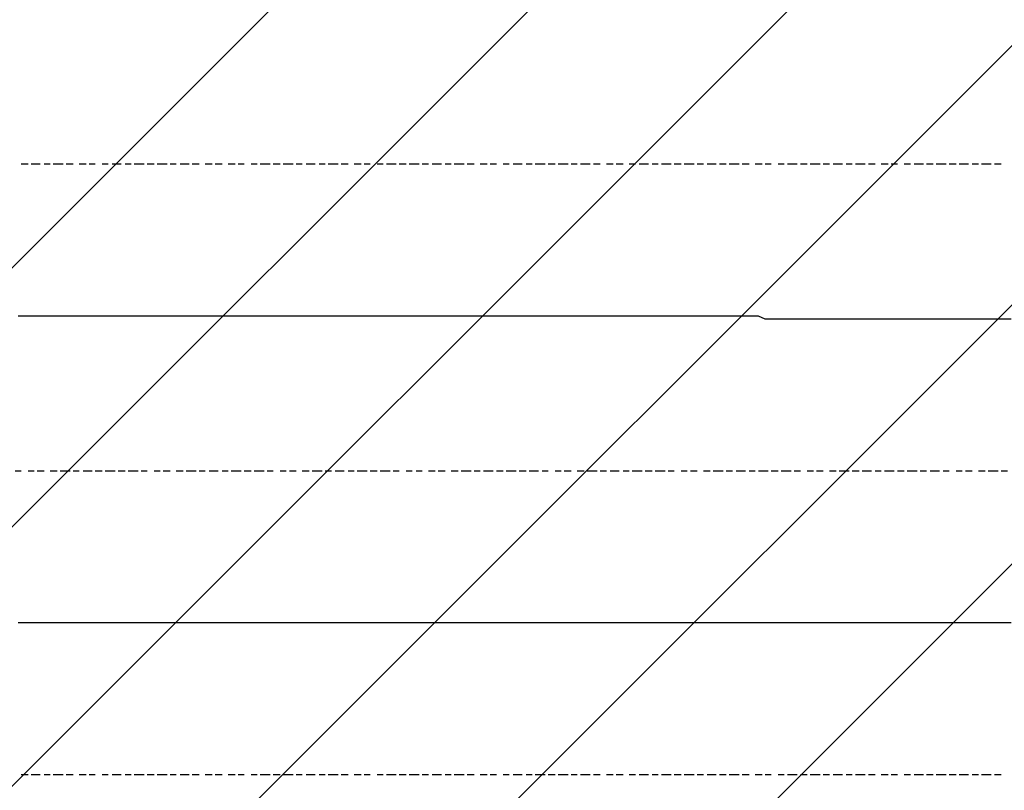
# Model space of a CAD drawing. Extents: x 997 to 109698, y 921 to 94021.
# Tile 542 of 656: x 18335 to 19624, y 50808 to 51818. Entities that reach past the tile are written whole.
import ezdxf

# ---------------------------------------------------------------- set-up
doc = ezdxf.new("R2010")
doc.units = 0
doc.header["$MEASUREMENT"] = 0
doc.layers.add('12', color=7, linetype='CONTINUOUS')
doc.layers.add('28', color=7, linetype='CONTINUOUS')

msp = doc.modelspace()

# ---------------------------------------------------------------- linework, layer by layer
at = {"layer": '12', "color": 1}
for p, q in [((18345.630503, 51628.563401), (18336.630503, 51628.563401)), ((18361.630503, 51628.563401), (18349.630503, 51628.563401)), ((18374.630503, 51628.563401), (18366.630503, 51628.563401)), ((18391.630503, 51628.563401), (18378.630503, 51628.563401)), ((18404.630503, 51628.563401), (18395.630503, 51628.563401)), ((18421.630503, 51628.563401), (18412.630503, 51628.563401)), ((18433.630503, 51628.563401), (18425.630503, 51628.563401)), ((18450.630503, 51628.563401), (18442.630503, 51628.563401)), ((18467.630503, 51628.563401), (18455.630503, 51628.563401)), ((18480.630503, 51628.563401), (18472.630503, 51628.563401)), ((18497.630503, 51628.563401), (18484.630503, 51628.563401)), ((18510.630503, 51628.563401), (18501.630503, 51628.563401)), ((18527.630503, 51628.563401), (18514.630503, 51628.563401)), ((18539.630503, 51628.563401), (18531.630503, 51628.563401)), ((18556.630503, 51628.563401), (18544.630503, 51628.563401)), ((18569.630503, 51628.563401), (18560.630503, 51628.563401)), ((18586.630503, 51628.563401), (18577.630503, 51628.563401)), ((18599.630503, 51628.563401), (18590.630503, 51628.563401)), ((18616.630503, 51628.563401), (18607.630503, 51628.563401)), ((18628.630503, 51628.563401), (18620.630503, 51628.563401)), ((18645.630503, 51628.563401), (18637.630503, 51628.563401)), ((18662.630503, 51628.563401), (18649.630503, 51628.563401)), ((18675.630503, 51628.563401), (18666.630503, 51628.563401)), ((18692.630503, 51628.563401), (18679.630503, 51628.563401)), ((18704.630503, 51628.563401), (18696.630503, 51628.563401)), ((18721.630503, 51628.563401), (18709.630503, 51628.563401)), ((18734.630503, 51628.563401), (18726.630503, 51628.563401)), ((18751.630503, 51628.563401), (18738.630503, 51628.563401)), ((18764.630503, 51628.563401), (18755.630503, 51628.563401)), ((18781.630503, 51628.563401), (18772.630503, 51628.563401)), ((18793.630503, 51628.563401), (18785.630503, 51628.563401)), ((18810.630503, 51628.563401), (18802.630503, 51628.563401)), ((18827.630503, 51628.563401), (18814.630503, 51628.563401)), ((18840.630503, 51628.563401), (18831.630503, 51628.563401)), ((18857.630503, 51628.563401), (18844.630503, 51628.563401)), ((18869.630503, 51628.563401), (18861.630503, 51628.563401)), ((18886.630503, 51628.563401), (18874.630503, 51628.563401)), ((18899.630503, 51628.563401), (18891.630503, 51628.563401)), ((18916.630503, 51628.563401), (18903.630503, 51628.563401)), ((18929.630503, 51628.563401), (18920.630503, 51628.563401)), ((18946.630503, 51628.563401), (18937.630503, 51628.563401)), ((18958.630503, 51628.563401), (18950.630503, 51628.563401)), ((18975.630503, 51628.563401), (18967.630503, 51628.563401)), ((18992.630503, 51628.563401), (18980.630503, 51628.563401)), ((19005.630503, 51628.563401), (18997.630503, 51628.563401)), ((19022.630503, 51628.563401), (19009.630503, 51628.563401)), ((19035.630503, 51628.563401), (19026.630503, 51628.563401)), ((19052.630503, 51628.563401), (19039.630503, 51628.563401)), ((19064.630503, 51628.563401), (19056.630503, 51628.563401)), ((19081.630503, 51628.563401), (19068.630503, 51628.563401)), ((19094.630503, 51628.563401), (19085.630503, 51628.563401)), ((19111.630503, 51628.563401), (19102.630503, 51628.563401)), ((19124.630503, 51628.563401), (19115.630503, 51628.563401)), ((19140.630503, 51628.563401), (19132.630503, 51628.563401)), ((19157.630503, 51628.563401), (19145.630503, 51628.563401)), ((19170.630503, 51628.563401), (19162.630503, 51628.563401)), ((19187.630503, 51628.563401), (19174.630503, 51628.563401)), ((19200.630503, 51628.563401), (19191.630503, 51628.563401)), ((19217.630503, 51628.563401), (19204.630503, 51628.563401)), ((19229.630503, 51628.563401), (19221.630503, 51628.563401)), ((19246.630503, 51628.563401), (19234.630503, 51628.563401)), ((19259.630503, 51628.563401), (19250.630503, 51628.563401)), ((19276.630503, 51628.563401), (19263.630503, 51628.563401)), ((19289.630503, 51628.563401), (19280.630503, 51628.563401)), ((19306.630503, 51628.563401), (19297.630503, 51628.563401)), ((19318.630503, 51628.563401), (19310.630503, 51628.563401)), ((19335.630503, 51628.563401), (19327.630503, 51628.563401)), ((19352.630503, 51628.563401), (19339.630503, 51628.563401)), ((19365.630503, 51628.563401), (19356.630503, 51628.563401)), ((19382.630503, 51628.563401), (19369.630503, 51628.563401)), ((19394.630503, 51628.563401), (19386.630503, 51628.563401)), ((19411.630503, 51628.563401), (19399.630503, 51628.563401)), ((19424.630503, 51628.563401), (19416.630503, 51628.563401)), ((19441.630503, 51628.563401), (19428.630503, 51628.563401)), ((19454.630503, 51628.563401), (19445.630503, 51628.563401)), ((19471.630503, 51628.563401), (19462.630503, 51628.563401)), ((19483.630503, 51628.563401), (19475.630503, 51628.563401)), ((19500.630503, 51628.563401), (19492.630503, 51628.563401)), ((19517.630503, 51628.563401), (19505.630503, 51628.563401)), ((19530.630503, 51628.563401), (19521.630503, 51628.563401)), ((19547.630503, 51628.563401), (19534.630503, 51628.563401)), ((19560.630503, 51628.563401), (19551.630503, 51628.563401)), ((19576.630503, 51628.563401), (19564.630503, 51628.563401)), ((19589.630503, 51628.563401), (19581.630503, 51628.563401)), ((19606.630503, 51628.563401), (19593.630503, 51628.563401)), ((19619.630503, 51628.563401), (19610.630503, 51628.563401)), ((18336.630503, 51226.563401), (18328.630503, 51226.563401)), ((18353.630503, 51226.563401), (18345.630503, 51226.563401)), ((18366.630503, 51226.563401), (18357.630503, 51226.563401)), ((18383.630503, 51226.563401), (18374.630503, 51226.563401)), ((18400.630503, 51226.563401), (18387.630503, 51226.563401)), ((18412.630503, 51226.563401), (18404.630503, 51226.563401)), ((18429.630503, 51226.563401), (18417.630503, 51226.563401)), ((18442.630503, 51226.563401), (18433.630503, 51226.563401)), ((18459.630503, 51226.563401), (18446.630503, 51226.563401)), ((18472.630503, 51226.563401), (18463.630503, 51226.563401)), ((18489.630503, 51226.563401), (18476.630503, 51226.563401)), ((18501.630503, 51226.563401), (18493.630503, 51226.563401)), ((18518.630503, 51226.563401), (18510.630503, 51226.563401)), ((18531.630503, 51226.563401), (18522.630503, 51226.563401)), ((18548.630503, 51226.563401), (18539.630503, 51226.563401)), ((18565.630503, 51226.563401), (18552.630503, 51226.563401)), ((18577.630503, 51226.563401), (18569.630503, 51226.563401)), ((18594.630503, 51226.563401), (18582.630503, 51226.563401)), ((18607.630503, 51226.563401), (18599.630503, 51226.563401)), ((18624.630503, 51226.563401), (18611.630503, 51226.563401)), ((18637.630503, 51226.563401), (18628.630503, 51226.563401)), ((18654.630503, 51226.563401), (18641.630503, 51226.563401)), ((18666.630503, 51226.563401), (18658.630503, 51226.563401)), ((18683.630503, 51226.563401), (18675.630503, 51226.563401)), ((18696.630503, 51226.563401), (18687.630503, 51226.563401)), ((18713.630503, 51226.563401), (18704.630503, 51226.563401)), ((18730.630503, 51226.563401), (18717.630503, 51226.563401)), ((18742.630503, 51226.563401), (18734.630503, 51226.563401)), ((18759.630503, 51226.563401), (18747.630503, 51226.563401)), ((18772.630503, 51226.563401), (18764.630503, 51226.563401)), ((18789.630503, 51226.563401), (18776.630503, 51226.563401)), ((18802.630503, 51226.563401), (18793.630503, 51226.563401)), ((18819.630503, 51226.563401), (18806.630503, 51226.563401)), ((18831.630503, 51226.563401), (18823.630503, 51226.563401)), ((18848.630503, 51226.563401), (18840.630503, 51226.563401)), ((18861.630503, 51226.563401), (18853.630503, 51226.563401)), ((18878.630503, 51226.563401), (18869.630503, 51226.563401)), ((18891.630503, 51226.563401), (18882.630503, 51226.563401)), ((18908.630503, 51226.563401), (18899.630503, 51226.563401)), ((18925.630503, 51226.563401), (18912.630503, 51226.563401)), ((18937.630503, 51226.563401), (18929.630503, 51226.563401)), ((18954.630503, 51226.563401), (18941.630503, 51226.563401)), ((18967.630503, 51226.563401), (18958.630503, 51226.563401)), ((18984.630503, 51226.563401), (18971.630503, 51226.563401)), ((18997.630503, 51226.563401), (18988.630503, 51226.563401)), ((19013.630503, 51226.563401), (19001.630503, 51226.563401)), ((19026.630503, 51226.563401), (19018.630503, 51226.563401)), ((19043.630503, 51226.563401), (19035.630503, 51226.563401)), ((19056.630503, 51226.563401), (19047.630503, 51226.563401)), ((19073.630503, 51226.563401), (19064.630503, 51226.563401)), ((19090.630503, 51226.563401), (19077.630503, 51226.563401)), ((19102.630503, 51226.563401), (19094.630503, 51226.563401)), ((19119.630503, 51226.563401), (19107.630503, 51226.563401)), ((19132.630503, 51226.563401), (19124.630503, 51226.563401)), ((19149.630503, 51226.563401), (19136.630503, 51226.563401)), ((19162.630503, 51226.563401), (19153.630503, 51226.563401)), ((19179.630503, 51226.563401), (19166.630503, 51226.563401)), ((19191.630503, 51226.563401), (19183.630503, 51226.563401)), ((19208.630503, 51226.563401), (19200.630503, 51226.563401)), ((19221.630503, 51226.563401), (19212.630503, 51226.563401)), ((19238.630503, 51226.563401), (19229.630503, 51226.563401)), ((19255.630503, 51226.563401), (19242.630503, 51226.563401)), ((19267.630503, 51226.563401), (19259.630503, 51226.563401)), ((19284.630503, 51226.563401), (19272.630503, 51226.563401)), ((19297.630503, 51226.563401), (19289.630503, 51226.563401)), ((19314.630503, 51226.563401), (19301.630503, 51226.563401)), ((19327.630503, 51226.563401), (19318.630503, 51226.563401)), ((19344.630503, 51226.563401), (19331.630503, 51226.563401)), ((19356.630503, 51226.563401), (19348.630503, 51226.563401)), ((19373.630503, 51226.563401), (19365.630503, 51226.563401)), ((19386.630503, 51226.563401), (19377.630503, 51226.563401)), ((19403.630503, 51226.563401), (19394.630503, 51226.563401)), ((19420.630503, 51226.563401), (19407.630503, 51226.563401)), ((19433.630503, 51226.563401), (19424.630503, 51226.563401)), ((19449.630503, 51226.563401), (19437.630503, 51226.563401)), ((19462.630503, 51226.563401), (19454.630503, 51226.563401)), ((19479.630503, 51226.563401), (19466.630503, 51226.563401)), ((19492.630503, 51226.563401), (19483.630503, 51226.563401)), ((19509.630503, 51226.563401), (19496.630503, 51226.563401)), ((19521.630503, 51226.563401), (19513.630503, 51226.563401)), ((19538.630503, 51226.563401), (19526.630503, 51226.563401)), ((19551.630503, 51226.563401), (19543.630503, 51226.563401)), ((19568.630503, 51226.563401), (19560.630503, 51226.563401)), ((19581.630503, 51226.563401), (19572.630503, 51226.563401)), ((19598.630503, 51226.563401), (19589.630503, 51226.563401)), ((19615.630503, 51226.563401), (19602.630503, 51226.563401)), ((19627.630503, 51226.563401), (19619.630503, 51226.563401)), ((18345.630503, 50828.563401), (18336.630503, 50828.563401)), ((18361.630503, 50828.563401), (18349.630503, 50828.563401)), ((18374.630503, 50828.563401), (18366.630503, 50828.563401)), ((18391.630503, 50828.563401), (18378.630503, 50828.563401)), ((18404.630503, 50828.563401), (18395.630503, 50828.563401)), ((18421.630503, 50828.563401), (18412.630503, 50828.563401)), ((18433.630503, 50828.563401), (18425.630503, 50828.563401)), ((18450.630503, 50828.563401), (18442.630503, 50828.563401)), ((18467.630503, 50828.563401), (18455.630503, 50828.563401)), ((18480.630503, 50828.563401), (18472.630503, 50828.563401)), ((18497.630503, 50828.563401), (18484.630503, 50828.563401)), ((18510.630503, 50828.563401), (18501.630503, 50828.563401)), ((18527.630503, 50828.563401), (18514.630503, 50828.563401)), ((18539.630503, 50828.563401), (18531.630503, 50828.563401)), ((18556.630503, 50828.563401), (18544.630503, 50828.563401)), ((18569.630503, 50828.563401), (18560.630503, 50828.563401)), ((18586.630503, 50828.563401), (18577.630503, 50828.563401)), ((18599.630503, 50828.563401), (18590.630503, 50828.563401)), ((18616.630503, 50828.563401), (18607.630503, 50828.563401)), ((18628.630503, 50828.563401), (18620.630503, 50828.563401)), ((18645.630503, 50828.563401), (18637.630503, 50828.563401)), ((18662.630503, 50828.563401), (18649.630503, 50828.563401)), ((18675.630503, 50828.563401), (18666.630503, 50828.563401)), ((18692.630503, 50828.563401), (18679.630503, 50828.563401)), ((18704.630503, 50828.563401), (18696.630503, 50828.563401)), ((18721.630503, 50828.563401), (18709.630503, 50828.563401)), ((18734.630503, 50828.563401), (18726.630503, 50828.563401)), ((18751.630503, 50828.563401), (18738.630503, 50828.563401)), ((18764.630503, 50828.563401), (18755.630503, 50828.563401)), ((18781.630503, 50828.563401), (18772.630503, 50828.563401)), ((18793.630503, 50828.563401), (18785.630503, 50828.563401)), ((18810.630503, 50828.563401), (18802.630503, 50828.563401)), ((18827.630503, 50828.563401), (18814.630503, 50828.563401)), ((18840.630503, 50828.563401), (18831.630503, 50828.563401)), ((18857.630503, 50828.563401), (18844.630503, 50828.563401)), ((18869.630503, 50828.563401), (18861.630503, 50828.563401)), ((18886.630503, 50828.563401), (18874.630503, 50828.563401)), ((18899.630503, 50828.563401), (18891.630503, 50828.563401)), ((18916.630503, 50828.563401), (18903.630503, 50828.563401)), ((18929.630503, 50828.563401), (18920.630503, 50828.563401)), ((18946.630503, 50828.563401), (18937.630503, 50828.563401)), ((18958.630503, 50828.563401), (18950.630503, 50828.563401)), ((18975.630503, 50828.563401), (18967.630503, 50828.563401)), ((18992.630503, 50828.563401), (18980.630503, 50828.563401)), ((19005.630503, 50828.563401), (18997.630503, 50828.563401)), ((19022.630503, 50828.563401), (19009.630503, 50828.563401)), ((19035.630503, 50828.563401), (19026.630503, 50828.563401)), ((19052.630503, 50828.563401), (19039.630503, 50828.563401)), ((19064.630503, 50828.563401), (19056.630503, 50828.563401)), ((19081.630503, 50828.563401), (19068.630503, 50828.563401)), ((19094.630503, 50828.563401), (19085.630503, 50828.563401)), ((19111.630503, 50828.563401), (19102.630503, 50828.563401)), ((19124.630503, 50828.563401), (19115.630503, 50828.563401)), ((19140.630503, 50828.563401), (19132.630503, 50828.563401)), ((19157.630503, 50828.563401), (19145.630503, 50828.563401)), ((19170.630503, 50828.563401), (19162.630503, 50828.563401)), ((19187.630503, 50828.563401), (19174.630503, 50828.563401)), ((19200.630503, 50828.563401), (19191.630503, 50828.563401)), ((19217.630503, 50828.563401), (19204.630503, 50828.563401)), ((19229.630503, 50828.563401), (19221.630503, 50828.563401)), ((19246.630503, 50828.563401), (19234.630503, 50828.563401)), ((19259.630503, 50828.563401), (19250.630503, 50828.563401)), ((19276.630503, 50828.563401), (19263.630503, 50828.563401)), ((19289.630503, 50828.563401), (19280.630503, 50828.563401)), ((19306.630503, 50828.563401), (19297.630503, 50828.563401)), ((19318.630503, 50828.563401), (19310.630503, 50828.563401)), ((19335.630503, 50828.563401), (19327.630503, 50828.563401)), ((19352.630503, 50828.563401), (19339.630503, 50828.563401)), ((19365.630503, 50828.563401), (19356.630503, 50828.563401)), ((19382.630503, 50828.563401), (19369.630503, 50828.563401)), ((19394.630503, 50828.563401), (19386.630503, 50828.563401)), ((19411.630503, 50828.563401), (19399.630503, 50828.563401)), ((19424.630503, 50828.563401), (19416.630503, 50828.563401)), ((19441.630503, 50828.563401), (19428.630503, 50828.563401)), ((19454.630503, 50828.563401), (19445.630503, 50828.563401)), ((19471.630503, 50828.563401), (19462.630503, 50828.563401)), ((19483.630503, 50828.563401), (19475.630503, 50828.563401)), ((19500.630503, 50828.563401), (19492.630503, 50828.563401)), ((19517.630503, 50828.563401), (19505.630503, 50828.563401)), ((19530.630503, 50828.563401), (19521.630503, 50828.563401)), ((19547.630503, 50828.563401), (19534.630503, 50828.563401)), ((19560.630503, 50828.563401), (19551.630503, 50828.563401)), ((19576.630503, 50828.563401), (19564.630503, 50828.563401)), ((19589.630503, 50828.563401), (19581.630503, 50828.563401)), ((19606.630503, 50828.563401), (19593.630503, 50828.563401)), ((19619.630503, 50828.563401), (19610.630503, 50828.563401))]:
    msp.add_line(p, q, dxfattribs=at)
at = {"layer": '12', "color": 5}
for p, q in [((18340.630503, 51429.563401), (18332.630503, 51429.563401)), ((18349.630503, 51429.563401), (18340.630503, 51429.563401)), ((18361.630503, 51429.563401), (18349.630503, 51429.563401)), ((18370.630503, 51429.563401), (18361.630503, 51429.563401)), ((18378.630503, 51429.563401), (18370.630503, 51429.563401)), ((18391.630503, 51429.563401), (18378.630503, 51429.563401)), ((18400.630503, 51429.563401), (18391.630503, 51429.563401)), ((18412.630503, 51429.563401), (18400.630503, 51429.563401)), ((18421.630503, 51429.563401), (18412.630503, 51429.563401)), ((18429.630503, 51429.563401), (18421.630503, 51429.563401)), ((18442.630503, 51429.563401), (18429.630503, 51429.563401)), ((18450.630503, 51429.563401), (18442.630503, 51429.563401)), ((18459.630503, 51429.563401), (18450.630503, 51429.563401)), ((18472.630503, 51429.563401), (18459.630503, 51429.563401)), ((18480.630503, 51429.563401), (18472.630503, 51429.563401)), ((18489.630503, 51429.563401), (18480.630503, 51429.563401)), ((18501.630503, 51429.563401), (18489.630503, 51429.563401)), ((18510.630503, 51429.563401), (18501.630503, 51429.563401)), ((18522.630503, 51429.563401), (18510.630503, 51429.563401)), ((18531.630503, 51429.563401), (18522.630503, 51429.563401)), ((18539.630503, 51429.563401), (18531.630503, 51429.563401)), ((18552.630503, 51429.563401), (18539.630503, 51429.563401)), ((18560.630503, 51429.563401), (18552.630503, 51429.563401)), ((18569.630503, 51429.563401), (18560.630503, 51429.563401)), ((18582.630503, 51429.563401), (18569.630503, 51429.563401)), ((18590.630503, 51429.563401), (18582.630503, 51429.563401)), ((18599.630503, 51429.563401), (18590.630503, 51429.563401)), ((18611.630503, 51429.563401), (18599.630503, 51429.563401)), ((18620.630503, 51429.563401), (18611.630503, 51429.563401)), ((18628.630503, 51429.563401), (18620.630503, 51429.563401)), ((18641.630503, 51429.563401), (18628.630503, 51429.563401)), ((18649.630503, 51429.563401), (18641.630503, 51429.563401)), ((18662.630503, 51429.563401), (18649.630503, 51429.563401)), ((18671.630503, 51429.563401), (18662.630503, 51429.563401)), ((18679.630503, 51429.563401), (18671.630503, 51429.563401)), ((18692.630503, 51429.563401), (18679.630503, 51429.563401)), ((18700.630503, 51429.563401), (18692.630503, 51429.563401)), ((18709.630503, 51429.563401), (18700.630503, 51429.563401)), ((18721.630503, 51429.563401), (18709.630503, 51429.563401)), ((18730.630503, 51429.563401), (18721.630503, 51429.563401)), ((18738.630503, 51429.563401), (18730.630503, 51429.563401)), ((18751.630503, 51429.563401), (18738.630503, 51429.563401)), ((18759.630503, 51429.563401), (18751.630503, 51429.563401)), ((18772.630503, 51429.563401), (18759.630503, 51429.563401)), ((18781.630503, 51429.563401), (18772.630503, 51429.563401)), ((18789.630503, 51429.563401), (18781.630503, 51429.563401)), ((18802.630503, 51429.563401), (18789.630503, 51429.563401)), ((18810.630503, 51429.563401), (18802.630503, 51429.563401)), ((18819.630503, 51429.563401), (18810.630503, 51429.563401)), ((18831.630503, 51429.563401), (18819.630503, 51429.563401)), ((18840.630503, 51429.563401), (18831.630503, 51429.563401)), ((18848.630503, 51429.563401), (18840.630503, 51429.563401)), ((18861.630503, 51429.563401), (18848.630503, 51429.563401)), ((18869.630503, 51429.563401), (18861.630503, 51429.563401)), ((18882.630503, 51429.563401), (18869.630503, 51429.563401)), ((18891.630503, 51429.563401), (18882.630503, 51429.563401)), ((18899.630503, 51429.563401), (18891.630503, 51429.563401)), ((18912.630503, 51429.563401), (18899.630503, 51429.563401)), ((18920.630503, 51429.563401), (18912.630503, 51429.563401)), ((18929.630503, 51429.563401), (18920.630503, 51429.563401)), ((18941.630503, 51429.563401), (18929.630503, 51429.563401)), ((18950.630503, 51429.563401), (18941.630503, 51429.563401)), ((18958.630503, 51429.563401), (18950.630503, 51429.563401)), ((18971.630503, 51429.563401), (18958.630503, 51429.563401)), ((18980.630503, 51429.563401), (18971.630503, 51429.563401)), ((18992.630503, 51429.563401), (18980.630503, 51429.563401)), ((19001.630503, 51429.563401), (18992.630503, 51429.563401)), ((19009.630503, 51429.563401), (19001.630503, 51429.563401)), ((19022.630503, 51429.563401), (19009.630503, 51429.563401)), ((19030.630503, 51429.563401), (19022.630503, 51429.563401)), ((19039.630503, 51429.563401), (19030.630503, 51429.563401)), ((19052.630503, 51429.563401), (19039.630503, 51429.563401)), ((19060.630503, 51429.563401), (19052.630503, 51429.563401)), ((19068.630503, 51429.563401), (19060.630503, 51429.563401)), ((19081.630503, 51429.563401), (19068.630503, 51429.563401)), ((19090.630503, 51429.563401), (19081.630503, 51429.563401)), ((19102.630503, 51429.563401), (19090.630503, 51429.563401)), ((19111.630503, 51429.563401), (19102.630503, 51429.563401)), ((19119.630503, 51429.563401), (19111.630503, 51429.563401)), ((19132.630503, 51429.563401), (19119.630503, 51429.563401)), ((19140.630503, 51429.563401), (19132.630503, 51429.563401)), ((19149.630503, 51429.563401), (19140.630503, 51429.563401)), ((19162.630503, 51429.563401), (19149.630503, 51429.563401)), ((19170.630503, 51429.563401), (19162.630503, 51429.563401)), ((19179.630503, 51429.563401), (19170.630503, 51429.563401)), ((19191.630503, 51429.563401), (19179.630503, 51429.563401)), ((19200.630503, 51429.563401), (19191.630503, 51429.563401)), ((19208.630503, 51429.563401), (19200.630503, 51429.563401)), ((19221.630503, 51429.563401), (19208.630503, 51429.563401)), ((19229.630503, 51429.563401), (19221.630503, 51429.563401)), ((19242.630503, 51429.563401), (19229.630503, 51429.563401)), ((19250.630503, 51429.563401), (19242.630503, 51429.563401)), ((19259.630503, 51429.563401), (19250.630503, 51429.563401)), ((19272.630503, 51429.563401), (19259.630503, 51429.563401)), ((19280.630503, 51429.563401), (19272.630503, 51429.563401)), ((19289.630503, 51429.563401), (19280.630503, 51429.563401)), ((19301.630503, 51429.563401), (19289.630503, 51429.563401)), ((19310.630503, 51425.563401), (19301.630503, 51429.563401)), ((19318.630503, 51425.563401), (19310.630503, 51425.563401)), ((19331.630503, 51425.563401), (19318.630503, 51425.563401)), ((19339.630503, 51425.563401), (19331.630503, 51425.563401)), ((19352.630503, 51425.563401), (19339.630503, 51425.563401)), ((19361.630503, 51425.563401), (19352.630503, 51425.563401)), ((19369.630503, 51425.563401), (19361.630503, 51425.563401)), ((19382.630503, 51425.563401), (19369.630503, 51425.563401)), ((19390.630503, 51425.563401), (19382.630503, 51425.563401)), ((19399.630503, 51425.563401), (19390.630503, 51425.563401)), ((19411.630503, 51425.563401), (19399.630503, 51425.563401)), ((19420.630503, 51425.563401), (19411.630503, 51425.563401)), ((19428.630503, 51425.563401), (19420.630503, 51425.563401)), ((19441.630503, 51425.563401), (19428.630503, 51425.563401)), ((19449.630503, 51425.563401), (19441.630503, 51425.563401)), ((19462.630503, 51425.563401), (19449.630503, 51425.563401)), ((19471.630503, 51425.563401), (19462.630503, 51425.563401)), ((19479.630503, 51425.563401), (19471.630503, 51425.563401)), ((19492.630503, 51425.563401), (19479.630503, 51425.563401)), ((19500.630503, 51425.563401), (19492.630503, 51425.563401)), ((19509.630503, 51425.563401), (19500.630503, 51425.563401)), ((19521.630503, 51425.563401), (19509.630503, 51425.563401)), ((19530.630503, 51425.563401), (19521.630503, 51425.563401)), ((19538.630503, 51425.563401), (19530.630503, 51425.563401)), ((19551.630503, 51425.563401), (19538.630503, 51425.563401)), ((19560.630503, 51425.563401), (19551.630503, 51425.563401)), ((19572.630503, 51425.563401), (19560.630503, 51425.563401)), ((19581.630503, 51425.563401), (19572.630503, 51425.563401)), ((19589.630503, 51425.563401), (19581.630503, 51425.563401)), ((19602.630503, 51425.563401), (19589.630503, 51425.563401)), ((19610.630503, 51425.563401), (19602.630503, 51425.563401)), ((19619.630503, 51425.563401), (19610.630503, 51425.563401)), ((19632.630503, 51425.563401), (19619.630503, 51425.563401)), ((18340.630503, 51027.563401), (18332.630503, 51027.563401)), ((18349.630503, 51027.563401), (18340.630503, 51027.563401)), ((18361.630503, 51027.563401), (18349.630503, 51027.563401)), ((18370.630503, 51027.563401), (18361.630503, 51027.563401)), ((18378.630503, 51027.563401), (18370.630503, 51027.563401)), ((18391.630503, 51027.563401), (18378.630503, 51027.563401)), ((18400.630503, 51027.563401), (18391.630503, 51027.563401)), ((18412.630503, 51027.563401), (18400.630503, 51027.563401)), ((18421.630503, 51027.563401), (18412.630503, 51027.563401)), ((18429.630503, 51027.563401), (18421.630503, 51027.563401)), ((18442.630503, 51027.563401), (18429.630503, 51027.563401)), ((18450.630503, 51027.563401), (18442.630503, 51027.563401)), ((18459.630503, 51027.563401), (18450.630503, 51027.563401)), ((18472.630503, 51027.563401), (18459.630503, 51027.563401)), ((18480.630503, 51027.563401), (18472.630503, 51027.563401)), ((18489.630503, 51027.563401), (18480.630503, 51027.563401)), ((18501.630503, 51027.563401), (18489.630503, 51027.563401)), ((18510.630503, 51027.563401), (18501.630503, 51027.563401)), ((18522.630503, 51027.563401), (18510.630503, 51027.563401)), ((18531.630503, 51027.563401), (18522.630503, 51027.563401)), ((18539.630503, 51027.563401), (18531.630503, 51027.563401)), ((18552.630503, 51027.563401), (18539.630503, 51027.563401)), ((18560.630503, 51027.563401), (18552.630503, 51027.563401)), ((18569.630503, 51027.563401), (18560.630503, 51027.563401)), ((18582.630503, 51027.563401), (18569.630503, 51027.563401)), ((18590.630503, 51027.563401), (18582.630503, 51027.563401)), ((18599.630503, 51027.563401), (18590.630503, 51027.563401)), ((18611.630503, 51027.563401), (18599.630503, 51027.563401)), ((18620.630503, 51027.563401), (18611.630503, 51027.563401)), ((18628.630503, 51027.563401), (18620.630503, 51027.563401)), ((18641.630503, 51027.563401), (18628.630503, 51027.563401)), ((18649.630503, 51027.563401), (18641.630503, 51027.563401)), ((18662.630503, 51027.563401), (18649.630503, 51027.563401)), ((18671.630503, 51027.563401), (18662.630503, 51027.563401)), ((18679.630503, 51027.563401), (18671.630503, 51027.563401)), ((18692.630503, 51027.563401), (18679.630503, 51027.563401)), ((18700.630503, 51027.563401), (18692.630503, 51027.563401)), ((18709.630503, 51027.563401), (18700.630503, 51027.563401)), ((18721.630503, 51027.563401), (18709.630503, 51027.563401)), ((18730.630503, 51027.563401), (18721.630503, 51027.563401)), ((18738.630503, 51027.563401), (18730.630503, 51027.563401)), ((18751.630503, 51027.563401), (18738.630503, 51027.563401)), ((18759.630503, 51027.563401), (18751.630503, 51027.563401)), ((18772.630503, 51027.563401), (18759.630503, 51027.563401)), ((18781.630503, 51027.563401), (18772.630503, 51027.563401)), ((18789.630503, 51027.563401), (18781.630503, 51027.563401)), ((18802.630503, 51027.563401), (18789.630503, 51027.563401)), ((18810.630503, 51027.563401), (18802.630503, 51027.563401)), ((18819.630503, 51027.563401), (18810.630503, 51027.563401)), ((18831.630503, 51027.563401), (18819.630503, 51027.563401)), ((18840.630503, 51027.563401), (18831.630503, 51027.563401)), ((18848.630503, 51027.563401), (18840.630503, 51027.563401)), ((18861.630503, 51027.563401), (18848.630503, 51027.563401)), ((18869.630503, 51027.563401), (18861.630503, 51027.563401)), ((18882.630503, 51027.563401), (18869.630503, 51027.563401)), ((18891.630503, 51027.563401), (18882.630503, 51027.563401)), ((18899.630503, 51027.563401), (18891.630503, 51027.563401)), ((18912.630503, 51027.563401), (18899.630503, 51027.563401)), ((18920.630503, 51027.563401), (18912.630503, 51027.563401)), ((18929.630503, 51027.563401), (18920.630503, 51027.563401)), ((18941.630503, 51027.563401), (18929.630503, 51027.563401)), ((18950.630503, 51027.563401), (18941.630503, 51027.563401)), ((18958.630503, 51027.563401), (18950.630503, 51027.563401)), ((18971.630503, 51027.563401), (18958.630503, 51027.563401)), ((18980.630503, 51027.563401), (18971.630503, 51027.563401)), ((18992.630503, 51027.563401), (18980.630503, 51027.563401)), ((19001.630503, 51027.563401), (18992.630503, 51027.563401)), ((19009.630503, 51027.563401), (19001.630503, 51027.563401)), ((19022.630503, 51027.563401), (19009.630503, 51027.563401)), ((19030.630503, 51027.563401), (19022.630503, 51027.563401)), ((19039.630503, 51027.563401), (19030.630503, 51027.563401)), ((19052.630503, 51027.563401), (19039.630503, 51027.563401)), ((19060.630503, 51027.563401), (19052.630503, 51027.563401)), ((19068.630503, 51027.563401), (19060.630503, 51027.563401)), ((19081.630503, 51027.563401), (19068.630503, 51027.563401)), ((19090.630503, 51027.563401), (19081.630503, 51027.563401)), ((19102.630503, 51027.563401), (19090.630503, 51027.563401)), ((19111.630503, 51027.563401), (19102.630503, 51027.563401)), ((19119.630503, 51027.563401), (19111.630503, 51027.563401)), ((19132.630503, 51027.563401), (19119.630503, 51027.563401)), ((19140.630503, 51027.563401), (19132.630503, 51027.563401)), ((19149.630503, 51027.563401), (19140.630503, 51027.563401)), ((19162.630503, 51027.563401), (19149.630503, 51027.563401)), ((19170.630503, 51027.563401), (19162.630503, 51027.563401)), ((19179.630503, 51027.563401), (19170.630503, 51027.563401)), ((19191.630503, 51027.563401), (19179.630503, 51027.563401)), ((19200.630503, 51027.563401), (19191.630503, 51027.563401)), ((19208.630503, 51027.563401), (19200.630503, 51027.563401)), ((19221.630503, 51027.563401), (19208.630503, 51027.563401)), ((19229.630503, 51027.563401), (19221.630503, 51027.563401)), ((19242.630503, 51027.563401), (19229.630503, 51027.563401)), ((19250.630503, 51027.563401), (19242.630503, 51027.563401)), ((19259.630503, 51027.563401), (19250.630503, 51027.563401)), ((19272.630503, 51027.563401), (19259.630503, 51027.563401)), ((19280.630503, 51027.563401), (19272.630503, 51027.563401)), ((19289.630503, 51027.563401), (19280.630503, 51027.563401)), ((19301.630503, 51027.563401), (19289.630503, 51027.563401)), ((19310.630503, 51027.563401), (19301.630503, 51027.563401)), ((19318.630503, 51027.563401), (19310.630503, 51027.563401)), ((19331.630503, 51027.563401), (19318.630503, 51027.563401)), ((19339.630503, 51027.563401), (19331.630503, 51027.563401)), ((19352.630503, 51027.563401), (19339.630503, 51027.563401)), ((19361.630503, 51027.563401), (19352.630503, 51027.563401)), ((19369.630503, 51027.563401), (19361.630503, 51027.563401)), ((19382.630503, 51027.563401), (19369.630503, 51027.563401)), ((19390.630503, 51027.563401), (19382.630503, 51027.563401)), ((19399.630503, 51027.563401), (19390.630503, 51027.563401)), ((19411.630503, 51027.563401), (19399.630503, 51027.563401)), ((19420.630503, 51027.563401), (19411.630503, 51027.563401)), ((19428.630503, 51027.563401), (19420.630503, 51027.563401)), ((19441.630503, 51027.563401), (19428.630503, 51027.563401)), ((19449.630503, 51027.563401), (19441.630503, 51027.563401)), ((19462.630503, 51027.563401), (19449.630503, 51027.563401)), ((19471.630503, 51027.563401), (19462.630503, 51027.563401)), ((19479.630503, 51027.563401), (19471.630503, 51027.563401)), ((19492.630503, 51027.563401), (19479.630503, 51027.563401)), ((19500.630503, 51027.563401), (19492.630503, 51027.563401)), ((19509.630503, 51027.563401), (19500.630503, 51027.563401)), ((19521.630503, 51027.563401), (19509.630503, 51027.563401)), ((19530.630503, 51027.563401), (19521.630503, 51027.563401)), ((19538.630503, 51027.563401), (19530.630503, 51027.563401)), ((19551.630503, 51027.563401), (19538.630503, 51027.563401)), ((19560.630503, 51027.563401), (19551.630503, 51027.563401)), ((19572.630503, 51027.563401), (19560.630503, 51027.563401)), ((19581.630503, 51027.563401), (19572.630503, 51027.563401)), ((19589.630503, 51027.563401), (19581.630503, 51027.563401)), ((19602.630503, 51027.563401), (19589.630503, 51027.563401)), ((19610.630503, 51027.563401), (19602.630503, 51027.563401)), ((19619.630503, 51027.563401), (19610.630503, 51027.563401)), ((19632.630503, 51027.563401), (19619.630503, 51027.563401))]:
    msp.add_line(p, q, dxfattribs=at)
at = {"layer": '28', "color": 2}
for p, q in [((11952.393236, 45120.658275), (25517.690198, 58685.955237)), ((12291.80449, 45120.658275), (25857.101453, 58685.955237)), ((12631.215745, 45120.658275), (26196.512708, 58685.955237)), ((12970.627, 45120.658275), (26535.923963, 58685.955237)), ((13310.038255, 45120.658275), (26875.335218, 58685.955237)), ((13472.636205, 44943.844969), (27214.746473, 58685.955237))]:
    msp.add_line(p, q, dxfattribs=at)

doc.saveas('drawing.dxf')
